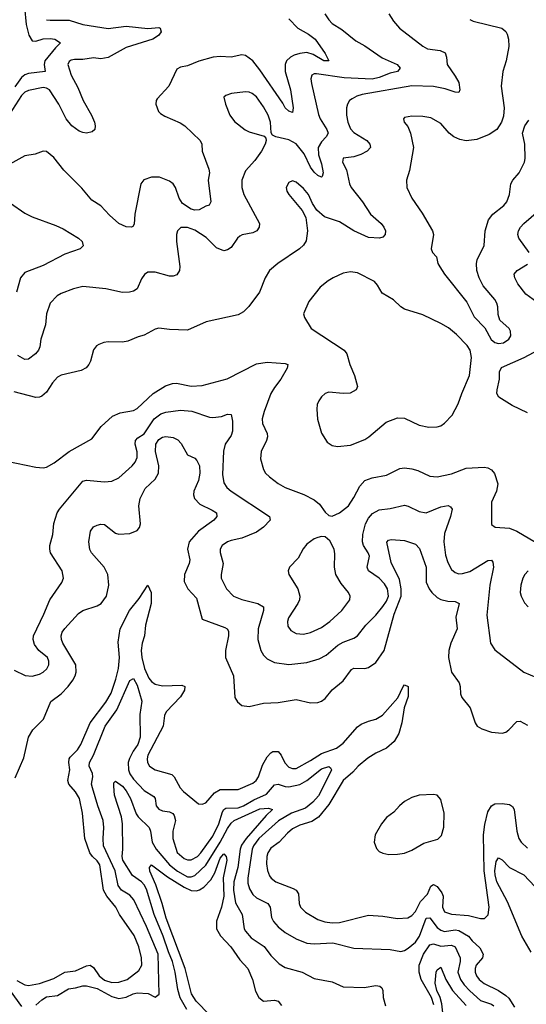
# Model space of a CAD drawing. Header units: inches. Extents: x 1305375 to 1407406, y 744550 to 841633.
# Tile 283 of 509: x 1356141 to 1358943, y 770833 to 776277. Entities that reach past the tile are written whole.
import ezdxf

# ---------------------------------------------------------------- set-up
doc = ezdxf.new("R2010")
doc.units = ezdxf.units.IN
doc.header["$MEASUREMENT"] = 0
doc.layers.add('B3757', color=7, linetype='Continuous')

msp = doc.modelspace()

# ---------------------------------------------------------------- linework, layer by layer
at = {"layer": 'B3757', "color": 5}
for points, elevation in [([(1356167, 776347), (1356177, 776250), (1356191, 776191), (1356210, 776160.2), (1356230, 776159.2), (1356270, 776171.6), (1356310, 776174.2), (1356335.5, 776170), (1356367.3, 776150), (1356338.1, 776121.9), (1356280.6, 776050), (1356276.5, 776030), (1356282, 775990), (1356190, 775980.4), (1356170, 775972.7), (1356150, 775958.1), (1356113.4, 775906.6)], 960), ([(1357630, 776282), (1357679.7, 776230), (1357737.8, 776197.8), (1357775.5, 776170), (1357830.9, 776090), (1357850.4, 776050), (1357822.4, 776050), (1357764.5, 776084.5), (1357730, 776095.3), (1357690, 776090.7), (1357659.6, 776080.4), (1357638, 776070), (1357617.2, 776050), (1357608.6, 776030), (1357608.5, 775991.5), (1357639.3, 775890), (1357654.1, 775790), (1357650, 775765.1), (1357630, 775771.6), (1357610, 775789.2), (1357596, 775816), (1357470, 776000.2), (1357430, 776049.9), (1357390, 776079.9), (1357370, 776083.9), (1357310, 776070.6), (1357250, 776074.2), (1357210.7, 776070), (1357132.5, 776047.5), (1357070, 776021.4), (1357030, 776015.1), (1357010, 776002.9), (1356966, 775910), (1356901, 775839), (1356895.3, 775830), (1356893.1, 775810), (1356909, 775770), (1356919.1, 775759.1), (1356943.5, 775743.5), (1357027.9, 775707.9), (1357053.7, 775690), (1357139.5, 775610), (1357148.9, 775590), (1357150.2, 775550), (1357187.9, 775450), (1357190.2, 775430), (1357183.5, 775390), (1357197.4, 775270), (1357188.5, 775251.5), (1357170, 775246.3), (1357133.9, 775226.1), (1357110, 775224.9), (1357090, 775229.9), (1357041.6, 775261.6), (1357022.5, 775290), (1357003.4, 775350), (1356990, 775370.5), (1356970, 775384.7), (1356914, 775406), (1356870, 775406.8), (1356828.3, 775391.7), (1356811.4, 775370), (1356778.6, 775201.4), (1356773.3, 775146.7), (1356766.7, 775133.3), (1356758.8, 775130), (1356730, 775131.6), (1356689.8, 775150), (1356637.3, 775197.3), (1356590, 775248), (1356539.2, 775279.2), (1356484.9, 775344.9), (1356385.4, 775445.4), (1356330, 775514.8), (1356290, 775548.6), (1356270, 775550.8), (1356226.2, 775533.8), (1356170, 775525.4), (1356070.6, 775469.4)], 1020), ([(1356290, 776277.5), (1356310, 776274.8), (1356413.9, 776273.9), (1356490, 776250.1), (1356629.5, 776229.5), (1356730, 776241.2), (1356850, 776229.2), (1356910, 776234.4), (1356918.4, 776230), (1356923.6, 776210), (1356909, 776190), (1356877, 776170), (1356730, 776123.6), (1356630, 776069), (1356590, 776061.5), (1356550, 776065.7), (1356490, 776057.4), (1356443.1, 776056.9), (1356426, 776054), (1356413.6, 776046.4), (1356407.1, 776030), (1356426.4, 775970), (1356462.3, 775902.3), (1356492.2, 775830), (1356538, 775750), (1356553.9, 775710), (1356558.5, 775690), (1356555.9, 775670), (1356542.1, 775657.9), (1356510, 775649.9), (1356490, 775653.6), (1356470, 775661.7), (1356430, 775691.3), (1356397.4, 775730), (1356357.4, 775810), (1356305.8, 775890), (1356290, 775899.2), (1356270, 775901.6), (1356190, 775886.2), (1356170, 775876.6), (1356150, 775858.8), (1356084.2, 775755.8)], 980), ([(1358182.3, 776310), (1358208.6, 776268.6), (1358242.6, 776230), (1358370.1, 776130.1), (1358396.6, 776116.6), (1358466.4, 776106.4), (1358493.6, 776093.6), (1358501.7, 776070), (1358504.7, 776030), (1358550, 775966), (1358569.3, 775930), (1358576.2, 775890), (1358570, 775874.5), (1358550, 775876.1), (1358494.9, 775894.9), (1358430, 775908.5), (1358310, 775912), (1358036.1, 775863.9), (1358005.3, 775854.7), (1357979.4, 775840.6), (1357966, 775830), (1357954.3, 775810), (1357949.2, 775790), (1357948.4, 775750), (1357956, 775710), (1357970, 775673.4), (1357990, 775653.7), (1358060.8, 775610), (1358078.6, 775590), (1358080.8, 775570), (1358063.7, 775550), (1358028.3, 775531.7), (1357990, 775519), (1357930, 775511.2), (1357926, 775490), (1357948, 775448), (1357965.8, 775370), (1357974.3, 775350), (1358037.1, 775270), (1358081.2, 775201.2), (1358140.3, 775150), (1358155.3, 775130), (1358164.4, 775110), (1358163, 775090), (1358150, 775075.1), (1358131.5, 775068.5), (1358070, 775073.5), (1357989.4, 775109.4), (1357910, 775158.8), (1357827.3, 775187.3), (1357783.8, 775223.8), (1357760.6, 775260.6), (1357738, 775310), (1357710, 775344.7), (1357670, 775379.5), (1357650, 775386.6), (1357630, 775378), (1357615.5, 775350), (1357619.3, 775330), (1357630, 775310.8), (1357703.1, 775223.1), (1357723.1, 775183.1), (1357733.8, 775110), (1357725.2, 775054.8), (1357710.3, 775030), (1357689.4, 775010.6), (1357568.2, 774930), (1357523.1, 774890), (1357498.9, 774850), (1357467.9, 774770), (1357408, 774692), (1357378.5, 774661.5), (1357350, 774645.1), (1357173, 774607), (1357070, 774561.5), (1356970, 774563.8), (1356910, 774571.2), (1356890, 774566), (1356830, 774533.8), (1356795.6, 774524.4), (1356739.9, 774500.1), (1356710, 774494.3), (1356630, 774496.4), (1356607.1, 774492.9), (1356578.5, 774481.5), (1356566.2, 774473.8), (1356548.2, 774451.8), (1356532.2, 774390), (1356523.1, 774370), (1356508, 774352), (1356481.8, 774338.2), (1356370, 774311.8), (1356350, 774301.1), (1356323.2, 774270), (1356290, 774217.6), (1356264.2, 774195.8), (1356250, 774189.8), (1356230, 774188.7), (1356110, 774219.1)], 1060), ([(1357829.1, 776310), (1357850, 776277), (1357870, 776256), (1357922.5, 776222.5), (1357999.8, 776159.8), (1358050, 776133.1), (1358146.8, 776066.8), (1358228, 776030), (1358246, 776010), (1358230.5, 775990), (1358190, 775981.7), (1358130, 775957.3), (1358090, 775948.5), (1357935.4, 775955.4), (1357782, 775978), (1357770, 775978.4), (1357757.4, 775970), (1357752, 775950), (1357755.1, 775924.9), (1357793.4, 775753.4), (1357802.3, 775730), (1357840.2, 775670), (1357848.1, 775650), (1357836.1, 775630), (1357810, 775602.5), (1357792.3, 775570), (1357793.4, 775530), (1357810, 775480.5), (1357818.8, 775430), (1357814.9, 775410), (1357810, 775407.4), (1357790, 775415.6), (1357770, 775434.8), (1357750, 775462.8), (1357714.8, 775534.8), (1357670, 775590.9), (1357630, 775612.4), (1357558, 775630), (1357539, 775639), (1357532.1, 775652.1), (1357528.5, 775710), (1357516.2, 775750), (1357490, 775796.4), (1357450, 775851.2), (1357426, 775870), (1357410, 775876.9), (1357390, 775878.3), (1357312, 775870), (1357281.6, 775858.4), (1357270.8, 775849.2), (1357278.4, 775810), (1357303.1, 775750), (1357330, 775715.3), (1357387.7, 775667.7), (1357410, 775656.9), (1357493.2, 775633.2), (1357502, 775622), (1357504, 775610), (1357498, 775590), (1357477.6, 775550), (1357441.5, 775498.5), (1357390, 775441.6), (1357369.2, 775390), (1357369.2, 775350), (1357380.2, 775310), (1357466.5, 775150), (1357466.3, 775130), (1357451.8, 775110), (1357430, 775098), (1357372, 775088), (1357359.1, 775080.9), (1357346.5, 775070), (1357310, 775018), (1357290, 775004.2), (1357270, 774999.7), (1357230, 775015.1), (1357172.1, 775072.1), (1357110, 775113.2), (1357070, 775128.6), (1357031.8, 775128.2), (1357014.4, 775110), (1357008.9, 775090), (1357007.7, 775050), (1357026.9, 774913.1), (1357024, 774890), (1357010, 774866.3), (1356990, 774858.9), (1356970, 774858.7), (1356890, 774882), (1356850, 774880.7), (1356831.9, 774868.1), (1356814.7, 774845.3), (1356790, 774789.3), (1356770, 774776.2), (1356748.9, 774771.1), (1356710, 774768.4), (1356618, 774790), (1356490, 774801.5), (1356438.8, 774790), (1356370, 774763.5), (1356348.4, 774750), (1356310, 774709.3), (1356289.2, 774650.8), (1356283.6, 774590), (1356258, 774510), (1356252.2, 774467.8), (1356244.9, 774450), (1356228.9, 774430), (1356190, 774399.8), (1356170, 774398.5), (1356130, 774420.9)], 1040), ([(1358630, 776278), (1358649.1, 776269.1), (1358807.3, 776230), (1358830, 776212.4), (1358837.2, 776197.2), (1358844.9, 776170), (1358846, 776130), (1358831.8, 776050), (1358813.4, 775990), (1358804.2, 775910), (1358821.1, 775790), (1358816.5, 775743.5), (1358806.4, 775710), (1358780.4, 775670), (1358738.2, 775641.8), (1358670, 775615.1), (1358610, 775607.4), (1358575.1, 775615.1), (1358542.9, 775630), (1358516.9, 775650), (1358470, 775703.5), (1358414.3, 775734.3), (1358370, 775742.4), (1358310, 775744.5), (1358270, 775737.2), (1358264, 775730), (1358267.7, 775710), (1358287.1, 775687.1), (1358303.1, 775650), (1358319.5, 775570), (1358296.5, 775443.5), (1358281.3, 775390), (1358282, 775350), (1358310, 775290.6), (1358367, 775207), (1358424.4, 775110), (1358430.4, 775089.6), (1358416.4, 775010), (1358424, 774990), (1358446.7, 774966.7), (1358454, 774930), (1358464.4, 774910), (1358490.4, 774870), (1358614.7, 774714.7), (1358654.7, 774634.7), (1358713.4, 774573.4), (1358749.2, 774509.2), (1358770, 774492.2), (1358790, 774486), (1358817, 774490), (1358846.3, 774510), (1358858.3, 774530), (1358855.7, 774555.7), (1358847.8, 774570), (1358796.4, 774616.4), (1358786.7, 774646.7), (1358786.4, 774690), (1358780.9, 774710), (1358769.7, 774730), (1358705.5, 774805.5), (1358681.7, 774850), (1358669.7, 774890), (1358668.4, 774930), (1358672.3, 774950), (1358710.8, 775029.2), (1358715.7, 775110), (1358733.6, 775170), (1358757.4, 775202.6), (1358818.3, 775250), (1358834.8, 775270), (1358849.8, 775310), (1358857.1, 775370), (1358869.3, 775390.7), (1358904.2, 775430), (1358932.9, 775490), (1358937.2, 775510), (1358935.8, 775590), (1358921.3, 775650), (1358934.3, 775690), (1358957.8, 775722.2)], 1080), ([(1356090, 775263.2), (1356170, 775208.3), (1356210, 775186.7), (1356340, 775140), (1356380.6, 775120.6), (1356465.7, 775070), (1356486.3, 775050), (1356492.7, 775027.3), (1356474.9, 775010), (1356390, 774981.5), (1356270, 774918.3), (1356170, 774879.3), (1356145.2, 774850), (1356123.2, 774770)], 1020), ([(1358959.3, 774990), (1358902.5, 775070), (1358896.8, 775090), (1358899.4, 775110), (1358910.8, 775130), (1358929.8, 775150), (1359010, 775221.3)], 1060), ([(1359021.1, 774701.1), (1358940.3, 774760.3), (1358896.6, 774816.6), (1358878.9, 774850), (1358876.4, 774870), (1358892.8, 774890), (1358950, 774924.9)], 1060), ([(1358950, 774103.5), (1358864.2, 774144.2), (1358791.1, 774190), (1358781, 774210), (1358781.6, 774230), (1358795.7, 774290), (1358795.4, 774330), (1358805.8, 774354.2), (1358932.1, 774410), (1359110, 774504.7)], 1060), ([(1356070, 773836.8), (1356230, 773803.6), (1356270, 773799.6), (1356290, 773803.6), (1356332.2, 773827.8), (1356413.6, 773890), (1356540.1, 773959.9), (1356592.3, 774027.7), (1356655.1, 774084.9), (1356696, 774104), (1356770, 774115.5), (1356790, 774127.2), (1356879.8, 774210), (1356946.9, 774253.1), (1356986.3, 774266.3), (1357007.5, 774267.5), (1357090, 774250.2), (1357150, 774254.7), (1357288.9, 774291.1), (1357450, 774375.2), (1357510, 774383.2), (1357610, 774376.9), (1357624.9, 774370), (1357621.1, 774350), (1357586, 774290), (1357550, 774244.2), (1357530.3, 774210), (1357492.4, 774110), (1357482.4, 774070), (1357484.6, 774044.6), (1357509, 773990), (1357511.5, 773970), (1357506.7, 773950), (1357477.4, 773890), (1357473.4, 773850), (1357488.8, 773790), (1357501.3, 773770), (1357522.4, 773750), (1357570, 773713.1), (1357610, 773690.3), (1357711.8, 773651.8), (1357770, 773622.6), (1357798.4, 773598.4), (1357830, 773553.4), (1357850, 773536.3), (1357870, 773533), (1357910, 773550.4), (1357958.9, 773590), (1357990, 773634.9), (1358021.9, 773698.1), (1358050, 773729), (1358090, 773743.2), (1358170, 773759.6), (1358243.8, 773796.2), (1358270, 773800.2), (1358310, 773794.2), (1358343.8, 773783.8), (1358410, 773752.6), (1358450, 773749.2), (1358530, 773765.4), (1358610, 773796.9), (1358710, 773802.6), (1358730, 773798.7), (1358750, 773788.2), (1358767.1, 773767.1), (1358784.9, 773710), (1358777.6, 773670), (1358751.6, 773610), (1358750, 773486), (1358770.4, 773470.4), (1358850, 773465.2), (1358890, 773449.3), (1359026, 773370)], 1060), ([(1356110, 772680.7), (1356171.5, 772651.5), (1356210, 772648.1), (1356250, 772659.3), (1356270, 772670.2), (1356291.4, 772688.6), (1356301.8, 772710), (1356302.9, 772730), (1356294.5, 772750), (1356246.9, 772790), (1356222.5, 772822.5), (1356215.3, 772850), (1356216.4, 772870), (1356275.1, 772990), (1356307.6, 773070), (1356373.9, 773166.1), (1356383, 773190), (1356375.4, 773230), (1356311.5, 773330), (1356308, 773350), (1356308.2, 773370), (1356324.8, 773430), (1356329, 773491), (1356347.6, 773550), (1356361, 773570), (1356490, 773724.9), (1356510, 773731.3), (1356610, 773722.8), (1356650, 773724.9), (1356690, 773744.7), (1356763.5, 773810), (1356779.8, 773830), (1356790, 773856), (1356790, 773888.7), (1356780.2, 773930), (1356781.1, 773950), (1356795, 773965), (1356830, 773987.5), (1356885.2, 774070), (1356921.5, 774098.5), (1356950, 774107.8), (1357030, 774118), (1357092.5, 774112.5), (1357190, 774079.1), (1357210, 774077), (1357256.5, 774083.5), (1357290, 774095.8), (1357310, 774094.8), (1357318.2, 774058.2), (1357318.6, 774001.4), (1357310, 773978.7), (1357277.5, 773930), (1357268.8, 773891.2), (1357261.8, 773761.8), (1357270, 773716.3), (1357287.6, 773690), (1357310.3, 773670), (1357522, 773530), (1357527, 773510), (1357489.5, 773470.5), (1357450, 773443.1), (1357370, 773410.9), (1357310, 773397.8), (1357290, 773389.8), (1357261.7, 773370), (1357250.3, 773350), (1357249.1, 773330.9), (1357266.9, 773270), (1357254.9, 773210), (1357255.8, 773190), (1357284.7, 773130), (1357324.2, 773090), (1357370, 773071), (1357458, 773050), (1357488.9, 773030), (1357490.2, 773010), (1357460.9, 772910), (1357458.4, 772850), (1357474, 772790), (1357490, 772763.1), (1357510, 772743.1), (1357550, 772722.7), (1357630, 772712.3), (1357730, 772722.6), (1357797.4, 772742.6), (1357835.8, 772764.2), (1357901.3, 772818.7), (1357930, 772835), (1357990, 772857.2), (1358009.2, 772870.8), (1358056.5, 772930), (1358110, 772983.8), (1358150, 773033.2), (1358170, 773062.3), (1358180.4, 773090), (1358175.6, 773130), (1358158.6, 773158.6), (1358130, 773189.8), (1358069.8, 773230), (1358063.7, 773250), (1358075, 773310), (1358068.1, 773330), (1358042.4, 773370), (1358036.5, 773390), (1358039.9, 773430), (1358054.6, 773490), (1358070, 773520.7), (1358093.1, 773546.9), (1358130, 773567.4), (1358190, 773574.6), (1358270, 773593.2), (1358290, 773587.7), (1358350, 773557.2), (1358390, 773550.2), (1358470, 773583.5), (1358510.2, 773590.2), (1358524.4, 773584.4), (1358533.4, 773570), (1358523.8, 773530), (1358490, 773437), (1358486.5, 773390), (1358496.5, 773316.5), (1358510, 773275.5), (1358530, 773237.1), (1358550, 773220.3), (1358570, 773213.1), (1358590, 773214.7), (1358630, 773226.5), (1358730, 773286.5), (1358750, 773288.7), (1358758.1, 773278.1), (1358761.1, 773250), (1358741.1, 773150), (1358724, 772984), (1358744.9, 772830), (1358770, 772792.4), (1358930, 772670.3), (1358999.9, 772639.9)], 1040), ([(1356115.4, 772084.6), (1356164.3, 772195.7), (1356189.8, 772310), (1356213.8, 772350), (1356272, 772410), (1356312.9, 772507.1), (1356369.9, 772550.1), (1356409.8, 772590), (1356435.4, 772624.6), (1356447.8, 772650), (1356453.6, 772670), (1356450.8, 772710), (1356379.9, 772830), (1356371.9, 772850), (1356370.5, 772870), (1356376.3, 772890), (1356390, 772911.8), (1356465.4, 772994.6), (1356490.3, 773009.7), (1356570, 773036.3), (1356590.8, 773050), (1356621.4, 773090), (1356634.6, 773150), (1356628, 773210), (1356608.7, 773250), (1356537.7, 773330), (1356528.3, 773348.3), (1356523.8, 773390), (1356533.3, 773450), (1356550, 773472.4), (1356570, 773483.1), (1356590, 773487), (1356610, 773485.3), (1356670, 773439), (1356690, 773432.1), (1356750, 773436), (1356790, 773452.6), (1356803.5, 773470), (1356808.2, 773490), (1356799.6, 773590), (1356806.7, 773630), (1356835.6, 773684.4), (1356890, 773736.8), (1356908.8, 773770), (1356909.9, 773810), (1356891.6, 773890), (1356894.1, 773930), (1356910, 773955.5), (1356930, 773968.6), (1356950, 773972.2), (1356990, 773966.8), (1357015, 773955), (1357034.2, 773934.2), (1357070, 773870.4), (1357110, 773852.4), (1357120.7, 773840.7), (1357135.1, 773810), (1357138.2, 773770), (1357129.2, 773730), (1357105, 773670), (1357102.4, 773650), (1357107.4, 773630), (1357137.8, 773597.8), (1357206.1, 773566.1), (1357230.3, 773550), (1357231.4, 773530), (1357214.4, 773510), (1357129.3, 773450), (1357079, 773390), (1357068.8, 773350), (1357081.3, 773290), (1357079, 773270), (1357053, 773210), (1357050.2, 773170), (1357070.2, 773130), (1357118.2, 773078.2), (1357150, 772962), (1357275.9, 772915.9), (1357288.5, 772908.5), (1357296.1, 772896.1), (1357295.7, 772870), (1357279.5, 772790), (1357279.8, 772750), (1357323.2, 772650), (1357330.2, 772530.2), (1357346.3, 772506.3), (1357370, 772484.9), (1357410, 772479.6), (1357490, 772497.8), (1357570, 772502.6), (1357670, 772518.4), (1357750, 772500.2), (1357790, 772500.9), (1357810, 772508.8), (1357830, 772524.6), (1357868.7, 772571.3), (1357930, 772622.4), (1357975.9, 772684.1), (1357990, 772691.2), (1358050, 772690.2), (1358070, 772694.8), (1358110, 772723.2), (1358157.8, 772790), (1358213.1, 772990), (1358250.8, 773090), (1358251.2, 773130), (1358241.6, 773181.6), (1358195.1, 773275.1), (1358172.4, 773387.6), (1358181.3, 773398.7), (1358196.4, 773403.6), (1358270, 773397.1), (1358330, 773376.9), (1358352.7, 773352.7), (1358389.1, 773250), (1358390, 773166.4), (1358405.5, 773130), (1358420.6, 773110), (1358450, 773082.9), (1358471.3, 773071.3), (1358510, 773062.4), (1358550, 773059.8), (1358571.3, 773050), (1358553.7, 772973.7), (1358561.4, 772910), (1358525.9, 772830), (1358515, 772790), (1358513.1, 772750), (1358530.2, 772670), (1358572.2, 772610), (1358577.8, 772590), (1358579.7, 772550), (1358586.7, 772530), (1358632.8, 772472.8), (1358660.2, 772390), (1358671.1, 772371.1), (1358696.5, 772356.5), (1358750, 772337.8), (1358810, 772332), (1358830, 772337.2), (1358847.1, 772350), (1358890, 772396.2), (1358910, 772398.4), (1358950, 772377.2)], 1020), ([(1358953.4, 773230), (1358935.2, 773210), (1358924.7, 773190), (1358912.4, 773150), (1358910.2, 773110.2), (1358914.6, 773090), (1358932.4, 773052.4), (1358952.7, 773030)], 1060), ([(1356125.2, 770965.2), (1356170, 770941), (1356190, 770936.6), (1356250, 770948.5), (1356330, 770976.3), (1356390, 771010.6), (1356450, 771017.3), (1356510, 771044.8), (1356530, 771049.4), (1356550, 771037.1), (1356579.8, 770990), (1356610, 770966.8), (1356650, 770953.5), (1356690, 770954.6), (1356734.6, 770970), (1356799.9, 771020.1), (1356816.1, 771050), (1356815.3, 771090), (1356799.1, 771150), (1356773.6, 771213.6), (1356692.9, 771330), (1356672, 771370), (1356622.7, 771430), (1356603.9, 771463.9), (1356584.5, 771604.5), (1356570, 771626.3), (1356542.8, 771650), (1356528.3, 771670), (1356502.1, 771750), (1356488.2, 771890), (1356470.9, 771970), (1356450, 772008.2), (1356413.5, 772050), (1356406.6, 772070), (1356418.5, 772130), (1356412.6, 772170), (1356414.6, 772190), (1356420.6, 772199.4), (1356459.9, 772240.1), (1356479.4, 772270), (1356531.5, 772388.5), (1356616.5, 772503.5), (1356646.1, 772553.9), (1356673.1, 772630), (1356687.6, 772690), (1356692.3, 772750), (1356684.7, 772835.3), (1356696.7, 772910), (1356747.6, 773010), (1356802.3, 773077.7), (1356850, 773150.3), (1356868.6, 773110), (1356867.5, 773050), (1356837.3, 772930), (1356830.4, 772870), (1356818.8, 772830), (1356813.7, 772790), (1356817, 772750), (1356832, 772690), (1356855.9, 772635.9), (1356870, 772617.6), (1356890, 772602.9), (1356930, 772594.3), (1357037.2, 772597.2), (1357054, 772590), (1357052.4, 772570), (1357030, 772532.5), (1356950.9, 772450), (1356941.9, 772430), (1356935.1, 772370), (1356850.2, 772210), (1356845.5, 772190), (1356847.6, 772170), (1356859.6, 772150), (1356890.1, 772130.1), (1356983.2, 772103.2), (1356995.9, 772090), (1357029.1, 772030), (1357046.5, 772010), (1357130, 771942.3), (1357150, 771939), (1357170, 771946.7), (1357218.6, 772001.4), (1357250, 772020.4), (1357350, 772021.5), (1357430, 772055.9), (1357449.4, 772070.6), (1357461.9, 772090), (1357484.5, 772155.5), (1357510, 772201.1), (1357530, 772224.2), (1357542, 772230), (1357570.2, 772230), (1357586.7, 772210), (1357607.5, 772167.5), (1357630, 772144.3), (1357650, 772136.8), (1357670, 772137.5), (1357750, 772180.7), (1357810, 772220.3), (1357893.2, 772250), (1357930, 772276.2), (1358010, 772366.6), (1358030, 772381.5), (1358070, 772398.7), (1358110.5, 772409.5), (1358148.1, 772431.9), (1358231.8, 772528.2), (1358261.3, 772590), (1358270, 772599.5), (1358290, 772590.7), (1358290, 772535.3), (1358267.5, 772472.5), (1358255.5, 772390), (1358237.9, 772330), (1358213.1, 772286.9), (1358170.8, 772249.2), (1358110, 772221.8), (1358065.9, 772194.1), (1358012.6, 772150), (1357983.8, 772116.2), (1357930.1, 772070), (1357850, 771938), (1357792.9, 771867.1), (1357757, 771843), (1357690, 771822.8), (1357650, 771802.3), (1357621.4, 771778.6), (1357576.1, 771730), (1357530, 771695.8), (1357514, 771670), (1357508.4, 771650), (1357506.6, 771610), (1357511.9, 771571.9), (1357522.5, 771542.5), (1357531.3, 771530), (1357558, 771510), (1357653.9, 771473.9), (1357670, 771463.6), (1357683.4, 771443.4), (1357687.3, 771390), (1357694, 771370), (1357721.6, 771341.6), (1357790, 771302.3), (1357829, 771289), (1357870, 771282.5), (1357910, 771285.8), (1358070, 771325.4), (1358150, 771320.7), (1358230, 771306.8), (1358288.5, 771311.5), (1358310, 771324.3), (1358330, 771346.2), (1358358.4, 771401.6), (1358397.6, 771442.4), (1358414.5, 771485.5), (1358430, 771495.5), (1358450, 771484.2), (1358475.6, 771450), (1358482.8, 771430), (1358479.9, 771370), (1358490, 771344.8), (1358530, 771330.8), (1358623.2, 771323.2), (1358690, 771306.9), (1358712.3, 771307.7), (1358732.7, 771327.3), (1358738, 771370), (1358709.9, 771570.1), (1358706.5, 771770), (1358713, 771827), (1358730, 771897.6), (1358750, 771930.3), (1358770, 771942.3), (1358810, 771943.6), (1358850, 771938.3), (1358866.4, 771926.4), (1358876.5, 771910), (1358891.6, 771790), (1358902.5, 771750), (1358915.4, 771730), (1358950, 771696.5)], 980), ([(1356230, 770827.4), (1356262.9, 770857.1), (1356290, 770873.6), (1356350, 770881.3), (1356410, 770918.9), (1356450, 770923.8), (1356490, 770935.3), (1356510, 770935.9), (1356570, 770920.5), (1356650, 770875.4), (1356690, 770865), (1356730, 770872), (1356768.5, 770891.5), (1356790, 770896.4), (1356851.9, 770891.9), (1356890, 770872.2), (1356911.6, 770888.4), (1356906.1, 771110), (1356842.9, 771262.9), (1356773.1, 771410), (1356750, 771435.9), (1356704.4, 771464.4), (1356685.7, 771490), (1356668.2, 771571.8), (1356605.2, 771710), (1356602.4, 771750), (1356606.9, 771810), (1356603, 771850), (1356572.2, 771930), (1356542.9, 772030), (1356538.5, 772050), (1356546.1, 772090), (1356543.4, 772110), (1356524.4, 772150), (1356526.1, 772170), (1356549.4, 772210), (1356614.2, 772370), (1356678.4, 772461.6), (1356750, 772623.1), (1356770, 772635.2), (1356790, 772597.6), (1356816.3, 772510), (1356805.4, 772434.6), (1356807.5, 772310), (1356794.8, 772270), (1356767.8, 772232.2), (1356747.4, 772192.6), (1356741.4, 772170), (1356742.3, 772130), (1356750, 772108.1), (1356770, 772078.4), (1356830, 772014.4), (1356882.6, 771982.6), (1356890.8, 771970), (1356896.5, 771930), (1356910, 771911.5), (1356930, 771903), (1356970, 771897), (1356987.5, 771887.5), (1356996, 771876), (1357002.1, 771850), (1356988.4, 771790), (1356987.6, 771750), (1357012.7, 771672.7), (1357050, 771639.5), (1357070, 771632.6), (1357090, 771632.3), (1357123.9, 771650), (1357143.1, 771670), (1357210, 771762.6), (1357241.7, 771830), (1357263.2, 771896.8), (1357270, 771910.2), (1357282, 771918), (1357350, 771919.7), (1357378.1, 771930), (1357436.3, 771963.7), (1357505.5, 771994.5), (1357550, 772046.7), (1357570, 772050.9), (1357610, 772036.8), (1357630, 772036), (1357690, 772048.7), (1357728.7, 772071.3), (1357810, 772134.1), (1357850, 772147.7), (1357860.3, 772140.3), (1357864.9, 772130), (1357807.1, 772010), (1357793.5, 771986.5), (1357762.1, 771950), (1357722.6, 771917.4), (1357643.8, 771890), (1357572.5, 771847.5), (1357464, 771750), (1357433.7, 771710), (1357425.9, 771690), (1357403, 771530), (1357403.5, 771503.5), (1357411.7, 771471.7), (1357430, 771440.7), (1357450, 771421.3), (1357514.4, 771390), (1357525.5, 771370), (1357533.6, 771313.6), (1357544.3, 771290), (1357570, 771261.1), (1357610, 771229.4), (1357670, 771194.6), (1357730, 771170.1), (1357770, 771166.8), (1357873.6, 771173.6), (1357990, 771143.2), (1358190, 771135.2), (1358250, 771124.2), (1358270, 771130.2), (1358290, 771143.2), (1358330, 771177.4), (1358352.4, 771210), (1358390, 771309.2), (1358410, 771310.3), (1358450, 771256.8), (1358470, 771243.6), (1358490, 771236), (1358550, 771244), (1358570, 771241), (1358623, 771210), (1358643.4, 771183.4), (1358686, 771146), (1358704.7, 771110), (1358701.7, 771090), (1358666.3, 771050), (1358660.5, 771030), (1358660.9, 771010), (1358668.2, 770990), (1358683, 770970), (1358710, 770947.7), (1358790, 770909), (1358830, 770882.2), (1358846.5, 770866.5), (1358877.5, 770817.5)], 960), ([(1357064.6, 770804.6), (1357029.1, 770869.1), (1357015.2, 770915.2), (1357000.1, 771010), (1356985.3, 771070), (1356963.1, 771123.1), (1356935.3, 771210), (1356884.5, 771330), (1356841.8, 771470), (1356830, 771493.3), (1356813.9, 771510), (1356765.5, 771545.5), (1356710.9, 771630), (1356707.5, 771650), (1356711.4, 771690), (1356709.9, 771830), (1356703.4, 771870), (1356664.9, 771990), (1356660.7, 772039.3), (1356662, 772058), (1356670, 772066), (1356710, 772039.7), (1356730, 772013.9), (1356753.6, 771970), (1356785.4, 771885.4), (1356795.8, 771870), (1356856.6, 771810), (1356864.3, 771790), (1356873.8, 771730), (1356896.6, 771690), (1356970, 771603.4), (1357013.5, 771570), (1357070, 771537.7), (1357090, 771537.5), (1357110, 771545.3), (1357170, 771602.2), (1357250.3, 771729.7), (1357290, 771804.2), (1357310, 771833.8), (1357328.1, 771850), (1357470, 771914.1), (1357516.6, 771916.6), (1357539.6, 771910), (1357503.6, 771876.4), (1357392.8, 771750), (1357367.8, 771712.2), (1357360.4, 771690), (1357347.7, 771590), (1357325.5, 771510), (1357323.5, 771463.5), (1357334.3, 771394.3), (1357372.4, 771330), (1357382.6, 771250), (1357390, 771236.5), (1357421.3, 771201.3), (1357492.4, 771152.4), (1357530, 771102.3), (1357575.9, 771055.9), (1357610, 771035.5), (1357704, 771010), (1357770, 770975.8), (1357870, 770957.3), (1357930, 770930.2), (1358046.5, 770926.5), (1358110, 770937.1), (1358133.8, 770933.8), (1358143.8, 770923.8), (1358149.3, 770909.3), (1358151.9, 770870), (1358163.7, 770823.7)], 940), ([(1357190, 770774.2), (1357116.4, 770850), (1357091.8, 770890), (1357056.3, 771030), (1356950.7, 771310), (1356929, 771390), (1356894.3, 771494.3), (1356860.8, 771570), (1356858.5, 771590), (1356870, 771604.2), (1356958.1, 771538.1), (1357050, 771481.4), (1357090, 771462.8), (1357119.1, 771460.9), (1357134.9, 771465.1), (1357159.5, 771480.5), (1357198.3, 771521.7), (1357220.9, 771559.1), (1357250, 771641.6), (1357270, 771664.1), (1357283, 771650), (1357285.9, 771630), (1357267.2, 771532.8), (1357270, 771430), (1357256.9, 771370), (1357230, 771291.8), (1357230.1, 771250), (1357251.5, 771211.5), (1357307.9, 771150), (1357358.4, 771078.4), (1357402, 771030), (1357428.1, 770970), (1357444.9, 770904.9), (1357463.8, 770870), (1357490, 770850.2), (1357550, 770855.2), (1357570, 770850.2), (1357590, 770827)], 920), ([(1358970, 771121.4), (1358918.6, 771210), (1358839.4, 771399.4), (1358780.6, 771510), (1358770.4, 771549.6), (1358770, 771571), (1358777.3, 771622.7), (1358790, 771642), (1358810, 771631), (1358850.1, 771590.1), (1358929.2, 771549.2), (1358990, 771484.3)], 960), ([(1358431.5, 770830), (1358418.1, 770870), (1358361.7, 770970), (1358349.9, 771010), (1358350.3, 771050), (1358375.2, 771110), (1358410, 771161.7), (1358430, 771166.5), (1358470, 771155.1), (1358530, 771159.1), (1358550.3, 771150.3), (1358577.9, 771090), (1358577.7, 771070), (1358564.5, 771010), (1358578.5, 770970), (1358599.7, 770939.7), (1358630, 770906.6), (1358690, 770853.9), (1358750, 770833.6), (1358763.6, 770823.6)], 940), ([(1358484.2, 770770), (1358475.6, 770835.6), (1358466.4, 770870), (1358447.5, 770910), (1358439.1, 770950), (1358444.1, 771010), (1358450, 771022.6), (1358470, 771037.6), (1358497.9, 770970), (1358535.8, 770910), (1358610, 770826)], 920), ([(1356087.4, 770907.4), (1356150, 770821.5)], 960)]:
    msp.add_lwpolyline(points, dxfattribs=dict(at, elevation=elevation))
for points, elevation in [([(1357970, 774883.1), (1357930, 774875.3), (1357875.5, 774850), (1357846.8, 774833.2), (1357802.4, 774797.6), (1357741.1, 774718.9), (1357710.5, 774650), (1357716.3, 774630), (1357753.4, 774570), (1357935.8, 774450), (1357950.3, 774430), (1357967.7, 774370), (1357993.4, 774310), (1358010.4, 774250), (1358002.8, 774230), (1357968.4, 774211.6), (1357930, 774209.6), (1357850, 774218), (1357830.8, 774210), (1357810, 774192), (1357795.8, 774170), (1357787.2, 774150), (1357783.7, 774123.7), (1357788.6, 774068.6), (1357810, 773991.3), (1357841.7, 773941.7), (1357870, 773922), (1357898, 773918), (1357970, 773925.3), (1358050, 773956.5), (1358071.6, 773970), (1358167.6, 774052.4), (1358230, 774076.5), (1358270, 774074.9), (1358350, 774035.8), (1358403.8, 774023.8), (1358450, 774025.3), (1358470, 774032.4), (1358490, 774046.4), (1358534, 774090), (1358566.6, 774153.4), (1358585.8, 774210), (1358628.8, 774310), (1358640.3, 774410), (1358633.5, 774450), (1358616, 774476), (1358556.8, 774536.8), (1358513.2, 774573.2), (1358470, 774598.3), (1358370, 774644.7), (1358270, 774676.9), (1358249.6, 774690), (1358208.7, 774728.7), (1358145.3, 774765.3), (1358119.5, 774810), (1358102.7, 774830), (1358010, 774878.5)], 1080), ([(1357810, 773419.6), (1357790, 773414.7), (1357770, 773406.3), (1357730, 773377.6), (1357709.1, 773350.9), (1357680.8, 773299.2), (1357632.7, 773250), (1357626.4, 773230), (1357630.4, 773210), (1357679.6, 773130), (1357690.2, 773090), (1357688.1, 773070), (1357679.6, 773050), (1357627.6, 772970), (1357622.3, 772950), (1357624.7, 772924.7), (1357640.7, 772900.7), (1357670, 772882.5), (1357710, 772880.1), (1357750, 772889.4), (1357810, 772916.8), (1357855.6, 772950), (1357923.5, 773010), (1357967.1, 773070), (1357969.7, 773090), (1357960.5, 773110), (1357919.1, 773159.1), (1357889.8, 773210), (1357881.4, 773250), (1357883.7, 773323.7), (1357879.8, 773350), (1357856.3, 773396.3), (1357830, 773418.4)], 1060), ([(1358430, 771993), (1358350, 771988.6), (1358310, 771976), (1358270, 771953.5), (1358241.1, 771930), (1358210, 771895.1), (1358170, 771865.6), (1358142, 771830), (1358107.4, 771770), (1358101.7, 771730), (1358114.6, 771694.6), (1358130, 771678.4), (1358149.1, 771669.1), (1358182, 771662), (1358230, 771662.2), (1358270, 771669.3), (1358310, 771685.2), (1358376.3, 771723.7), (1358454.1, 771745.9), (1358473.6, 771766.4), (1358487.9, 771812.1), (1358488.7, 771890), (1358470, 771965.2), (1358450, 771989.5)], 1020)]:
    msp.add_lwpolyline(points, close=True, dxfattribs=dict(at, elevation=elevation))

doc.saveas('drawing.dxf')
